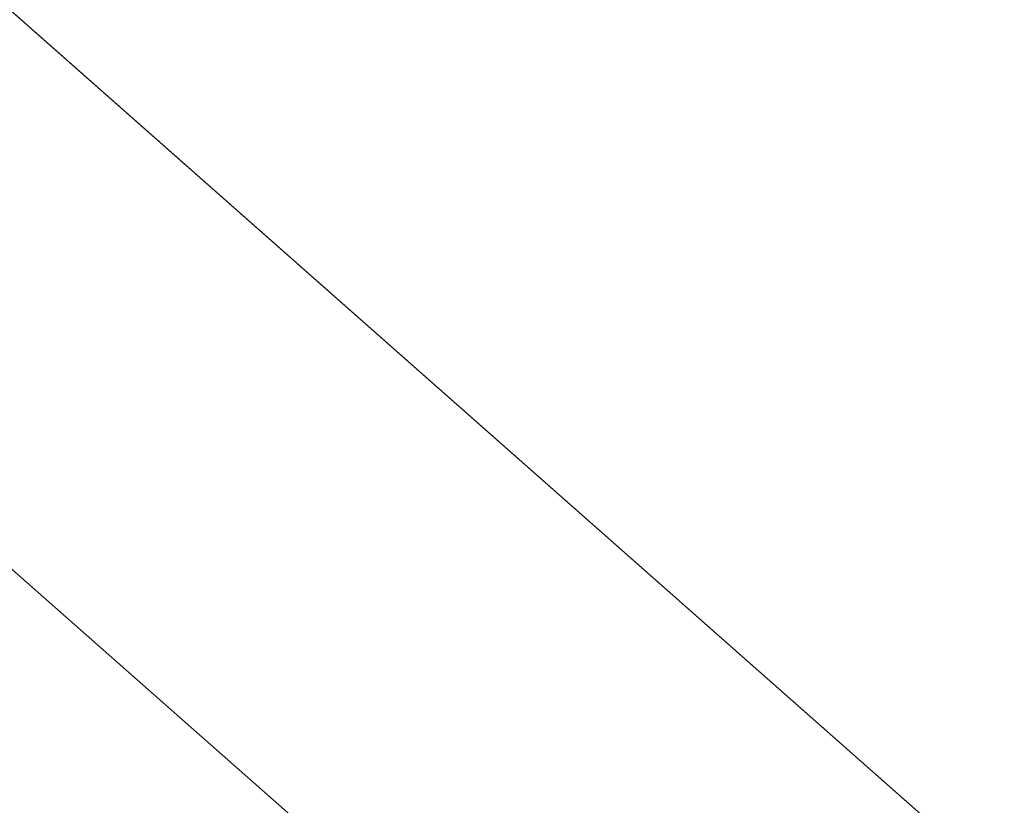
# Model space of a CAD drawing. Header units: millimetres. Extents: x 162876 to 168130, y 402614 to 405602.
# Tile 892 of 1056: x 165498.15 to 165501.6, y 403951.02 to 403953.77. Entities that reach past the tile are written whole.
import ezdxf
from ezdxf import colors
from ezdxf.entities.mleader import LeaderData, LeaderLine
from ezdxf.math import Vec2, Vec3

# ---------------------------------------------------------------- set-up
doc = ezdxf.new("R2010")
doc.units = ezdxf.units.MM
for name, color, linetype, lineweight in [('X-CA190022.004-UO-BGT_Ondergrond$0$GE_314_WGDRijbaanLokaleweg_Vlak_GEM', 253, 'Continuous', 9), ('X-CA190022.004-UO-BGT_Ondergrond$0$GE_316_WGDFietspad_Vlak_GEM', 253, 'Continuous', 9), ('X-CA190022.004-UO-BGT_Ondergrond$0$GE_317_WGDVoetpad_Vlak_GEM', 253, 'Continuous', 9), ('X-CA190022.004-UO-OPB_Opbreek_v0.1$0$X-XX-AL-T25- LEADER ASFALT', 7, 'Continuous', 25)]:
    doc.layers.add(name, color=color, linetype=linetype, lineweight=lineweight)
doc.styles.add('X-CA190022.004-UO-OPB_Opbreek_v0.1$0$NLCS-ISO-M200-T25', font='NLCS-ISO.ttf', dxfattribs={"height": 0.5})

msp = doc.modelspace()

# ---------------------------------------------------------------- leaders
at = {"layer": 'X-CA190022.004-UO-OPB_Opbreek_v0.1$0$X-XX-AL-T25- LEADER ASFALT'}
ml = msp.add_multileader_mtext('Standard', dxfattribs=at)
ml.set_content('\\A1;Wegvak 2.16; Fietspad Geerbosch\\PTotaal teervrij:\\PFrezen asfalt 25mm:  273.0m{\\H0.7x;\\S2^ ;\\H1.42857x; }', color=256, style='X-CA190022.004-UO-OPB_Opbreek_v0.1$0$NLCS-ISO-M200-T25')
ml.set_leader_properties(color=256, linetype='ByLayer', lineweight=-1)
ml.build(insert=Vec2(0, 0))
ml.multileader.update_dxf_attribs({"text_left_attachment_type": 5, "text_right_attachment_type": 5, "dogleg_length": 0.5, "arrow_head_size": 0.5})
ctx = ml.context
ctx.base_point, ctx.char_height, ctx.arrow_head_size, ctx.landing_gap_size, ctx.plane_origin, ctx.plane_x_axis, ctx.plane_y_axis = Vec3(165519.4827, 403953.6704), 0.5, 0.5, 0.18, Vec3(165445.8271, 403966.774), Vec3(0.692899, 0.721035), Vec3(-0.721035, 0.692899)
ctx.left_attachment, ctx.right_attachment = 5, 5
notes = []
notes.append((ctx, [(0, (1, 1, 0), (165519.1363, 403953.3099), (0.692899, 0.721035), 0.5, [(1, [(165496.5463, 403920.1721), (165523.5587, 403949.4352)], 0, [])])]))
ctx.mtext.insert, ctx.mtext.text_direction, ctx.mtext.rotation, ctx.mtext.width, ctx.mtext.flow_direction = Vec3(165517.9731, 403955.3708), Vec3(0.692899, 0.721035), 0.805295, 10.216208, 5
ctx.mtext.has_bg_fill, ctx.mtext.bg_color, ctx.mtext.bg_scale_factor, ctx.mtext.bg_transparency, ctx.mtext.use_window_bg_color = 1, -1027028792, 1.5, 0, 1
for ctx, leaders in notes:
    for number, flags, end, landing, length, lines in leaders:
        leader = LeaderData()
        leader.index, (leader.has_last_leader_line, leader.has_dogleg_vector, leader.attachment_direction) = number, flags
        leader.last_leader_point, leader.dogleg_vector, leader.dogleg_length = Vec3(end), Vec3(landing), length
        for number, points, colour, breaks in lines:
            line = LeaderLine()
            line.index, line.vertices, line.color, line.breaks = number, Vec3.list(points), colors.encode_raw_color(colour), breaks
            leader.lines.append(line)
        ctx.leaders.append(leader)

# ---------------------------------------------------------------- next in the draw order: linework, layer by layer
at = {"layer": 'X-CA190022.004-UO-BGT_Ondergrond$0$GE_314_WGDRijbaanLokaleweg_Vlak_GEM', "flags": 128}
msp.add_lwpolyline([(165475.679, 403979.24), (165481.989, 403973.676), (165489.952, 403966.654), (165503.146, 403954.964), (165511.755, 403947.369), (165508.974, 403944.22), (165471.36, 403977.447), (165465.041, 403983.368), (165460.723, 403987.853), (165456.771, 403992.257), (165447.198, 404004.181), (165445.201, 404006.669)], dxfattribs=at)
at = {"layer": 'X-CA190022.004-UO-BGT_Ondergrond$0$GE_316_WGDFietspad_Vlak_GEM', "flags": 128}
msp.add_lwpolyline([(165471.36, 403977.447), (165508.974, 403944.22), (165508.008, 403943.126), (165497.262, 403952.61), (165488.043, 403960.727), (165485.951, 403962.569), (165476.921, 403970.557)], dxfattribs=at)
at = {"layer": 'X-CA190022.004-UO-BGT_Ondergrond$0$GE_317_WGDVoetpad_Vlak_GEM', "flags": 128}
msp.add_lwpolyline([(165497.262, 403952.61), (165508.008, 403943.126), (165509.293, 403941.944)], dxfattribs=at)

doc.saveas('drawing.dxf')
